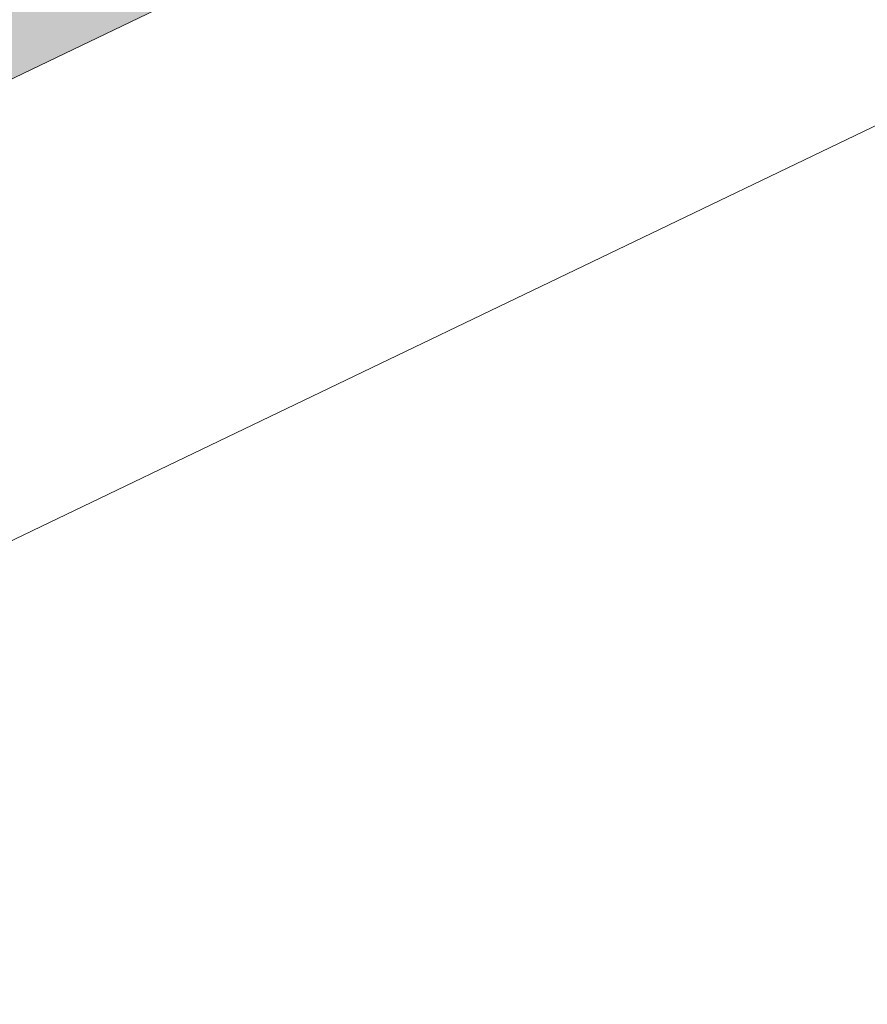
# Model space of a CAD drawing. Header units: metres. Extents: x 163628 to 167676, y 402708 to 405373.
# Tile 959 of 1056: x 166454.661 to 166455.068, y 404400.314 to 404400.787. Entities that reach past the tile are written whole.
import ezdxf

# ---------------------------------------------------------------- set-up
doc = ezdxf.new("R2010")
doc.units = ezdxf.units.M
doc.linetypes.add('X-CA190022.004-UO-DWM_Snelfietsroute$0$VH-OPSLUITBAND_150X250', pattern=[24, 16, -2, 4, -2])
doc.layers.add('X-CA190022.004-UO-ARC_Arcering$0$N-WE-VH-VERHARDING-FIETSSTRAAT_GRIJS-A', color=251, linetype='Continuous', lineweight=0, transparency=0.5)
doc.layers.add('X-CA190022.004-UO-DWM_Snelfietsroute$0$N-WE-VH-KANTOPSLUITING_ACHTERKANTBAND-G', color=7, linetype='Continuous', lineweight=18)
doc.layers.add('X-CA190022.004-UO-DWM_Snelfietsroute$0$N-WE-VH-KANTOPSLUITING_OPSLUITBAND_200X250-G', color=7, linetype='X-CA190022.004-UO-DWM_Snelfietsroute$0$VH-OPSLUITBAND_150X250', lineweight=18)

msp = doc.modelspace()

# ---------------------------------------------------------------- hatches: boundary and pattern name
at = {"layer": 'X-CA190022.004-UO-ARC_Arcering$0$N-WE-VH-VERHARDING-FIETSSTRAAT_GRIJS-A'}
h = msp.add_hatch(color=256, dxfattribs=at)
h.dxf.hatch_style = 1
h.paths.add_polyline_path([(166457.11442, 404402.38281), (166452.60718, 404400.21836), (166451.66592, 404399.76635), (166451.83907, 404399.40577), (166452.78034, 404399.85778), (166457.28757, 404402.02223), (166459.09193, 404402.88871), (166459.93596, 404403.27935), (166460.79204, 404403.64631), (166461.65864, 404403.98881), (166462.40156, 404404.26), (166462.53156, 404404.30536), (166463.41819, 404404.59843), (166464.31052, 404404.86537), (166465.21095, 404405.10693), (166465.83722, 404405.25883), (166466.13658, 404405.32832), (166468.59734, 404405.89951), (166468.50689, 404406.28915), (166466.04614, 404405.71796), (166465.74486, 404405.64803), (166465.11198, 404405.49452), (166464.20135, 404405.25023), (166463.29808, 404404.98002), (166462.40289, 404404.68411), (166462.26709, 404404.63673), (166461.51652, 404404.36275), (166460.6397, 404404.01621), (166459.77313, 404403.64475), (166458.92134, 404403.25052), (166458.92108, 404403.2504)])

# ---------------------------------------------------------------- linework, layer by layer
at = {"layer": 'X-CA190022.004-UO-DWM_Snelfietsroute$0$N-WE-VH-KANTOPSLUITING_ACHTERKANTBAND-G', "ltscale": 0.2, "flags": 128}
msp.add_lwpolyline([(166459.17723, 404402.70781), (166270.42324, 404312.06492)], dxfattribs=at)
at = {"layer": 'X-CA190022.004-UO-DWM_Snelfietsroute$0$N-WE-VH-KANTOPSLUITING_OPSLUITBAND_200X250-G', "ltscale": 0.1, "flags": 128}
msp.add_lwpolyline([(166515.19163, 404426.92401), (166514.49728, 404426.38883), (166513.58518, 404425.74872), (166513.49101, 404425.6864), (166512.63338, 404425.14919), (166511.65846, 404424.60138), (166510.88934, 404424.21298), (166478.78145, 404408.76866), (166478.15851, 404408.48183), (166477.11431, 404408.0564), (166476.70909, 404407.9091), (166476.03753, 404407.68589), (166474.95259, 404407.37886), (166474.5562, 404407.28268), (166465.83722, 404405.25883), (166465.21095, 404405.10693), (166464.31052, 404404.86537), (166463.41819, 404404.59843), (166462.53156, 404404.30536), (166462.40156, 404404.26), (166461.65864, 404403.98881), (166460.79204, 404403.64631), (166459.93596, 404403.27935), (166459.09193, 404402.88871), (166270.33529, 404312.24455), (166269.85752, 404312.00615), (166269.08486, 404311.58106), (166268.33609, 404311.11891), (166267.61136, 404310.61992), (166266.91185, 404310.08486), (166266.34197, 404309.60577), (166266.24425, 404309.51937), (166265.59915, 404308.9148), (166264.988, 404308.28177), (166264.40925, 404307.619), (166263.86434, 404306.92812), (166263.3526, 404306.20799), (166263.2099, 404305.99279), (166262.76669, 404305.33926), (166262.09999, 404304.44127), (166261.38831, 404303.57659), (166260.6343, 404302.74857), (166260.50676, 404302.62186)], dxfattribs=at)

doc.saveas('drawing.dxf')
